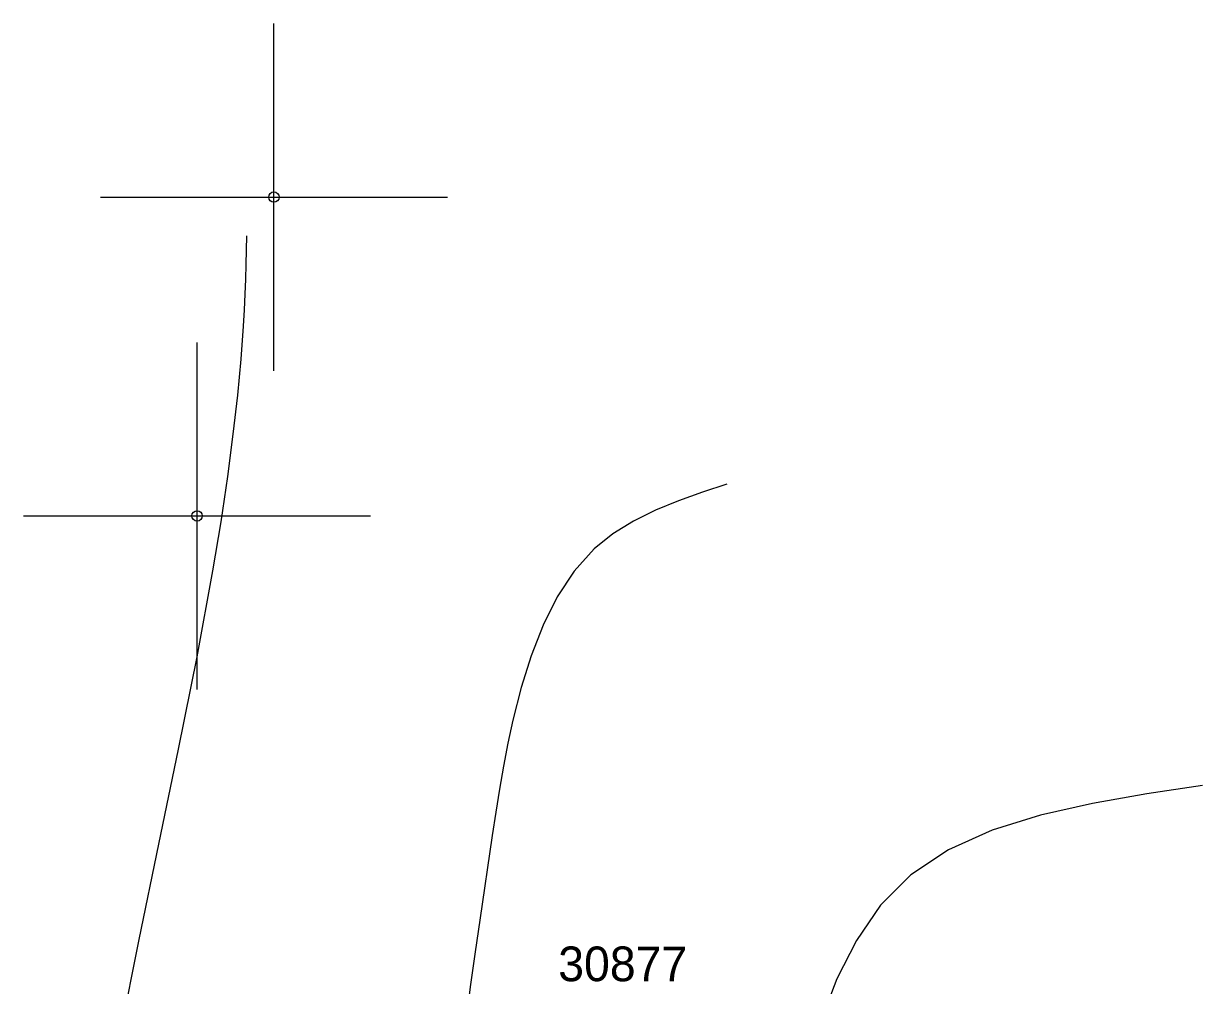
# Model space of a CAD drawing. Extents: x 1376587 to 1378239, y 1000335 to 1003031.
# Drawn here: x 1377434.83 to 1377468.81, y 1002176.74 to 1002204.45 of the extents above; entities that cross this region are included whole.
import ezdxf

# ---------------------------------------------------------------- set-up
doc = ezdxf.new("R2010")
doc.units = 0
for name, color, linetype in [('RD_DTM_Major1', 7, 'Continuous'), ('RD_DTM_Minor1', 7, 'Continuous'), ('RD_EX_Driveway_txCode', 7, 'Continuous'), ('RD_EX_Misc', 7, 'Continuous'), ('RD_SMD_Locator', 7, 'Continuous')]:
    doc.layers.add(name, color=color, linetype=linetype)

msp = doc.modelspace()

# ---------------------------------------------------------------- linework, layer by layer
at = {"layer": 'RD_DTM_Major1'}
msp.add_lwpolyline([(1377441.26, 1002198.341), (1377441.239, 1002197.513), (1377441.226, 1002197.09), (1377441.21, 1002196.655), (1377441.188, 1002196.206), (1377441.162, 1002195.737), (1377441.092, 1002194.786), (1377440.994, 1002193.749), (1377440.867, 1002192.624), (1377440.707, 1002191.407), (1377440.512, 1002190.096), (1377440.278, 1002188.686), (1377439.82, 1002186.206), (1377439.289, 1002183.55), (1377438.723, 1002180.805), (1377438.155, 1002178.062), (1377437.621, 1002175.408)], dxfattribs=at)
at = {"layer": 'RD_DTM_Minor1'}
for points in [[(1377455.099, 1002191.184), (1377454.4, 1002190.952), (1377453.712, 1002190.706), (1377453.045, 1002190.434), (1377452.41, 1002190.12), (1377451.818, 1002189.753), (1377451.28, 1002189.318), (1377450.703, 1002188.68), (1377450.214, 1002187.94), (1377449.802, 1002187.12), (1377449.458, 1002186.24), (1377449.172, 1002185.32), (1377448.934, 1002184.382), (1377448.791, 1002183.719), (1377448.663, 1002183.057), (1377448.548, 1002182.394), (1377448.441, 1002181.729), (1377448.34, 1002181.062), (1377447.979, 1002178.618), (1377447.847, 1002177.703), (1377447.716, 1002176.762), (1377447.587, 1002175.786)], [(1377468.808, 1002182.5), (1377467.206, 1002182.258), (1377465.639, 1002181.984), (1377464.141, 1002181.646), (1377462.745, 1002181.212), (1377461.488, 1002180.649), (1377460.402, 1002179.926), (1377459.534, 1002179.051), (1377458.834, 1002178.038), (1377458.275, 1002176.93), (1377457.828, 1002175.77)]]:
    msp.add_lwpolyline(points, dxfattribs=at)
at = {"layer": 'RD_EX_Misc'}
for p, q in [((1377442.048, 1002194.452), (1377442.048, 1002204.452)), ((1377437.048, 1002199.452), (1377447.048, 1002199.452)), ((1377439.831, 1002185.268), (1377439.831, 1002195.268)), ((1377434.831, 1002190.268), (1377444.831, 1002190.268))]:
    msp.add_line(p, q, dxfattribs=at)
at = {"layer": 'RD_SMD_Locator'}
for centre in [(1377442.048, 1002199.452), (1377439.831, 1002190.268)]:
    msp.add_circle(centre, 0.15, dxfattribs=at)

# ---------------------------------------------------------------- texts
at = {"layer": 'RD_EX_Driveway_txCode'}
msp.add_text('30877', height=1, dxfattribs=at).set_placement((1377450.241, 1002176.861))

doc.saveas('drawing.dxf')
